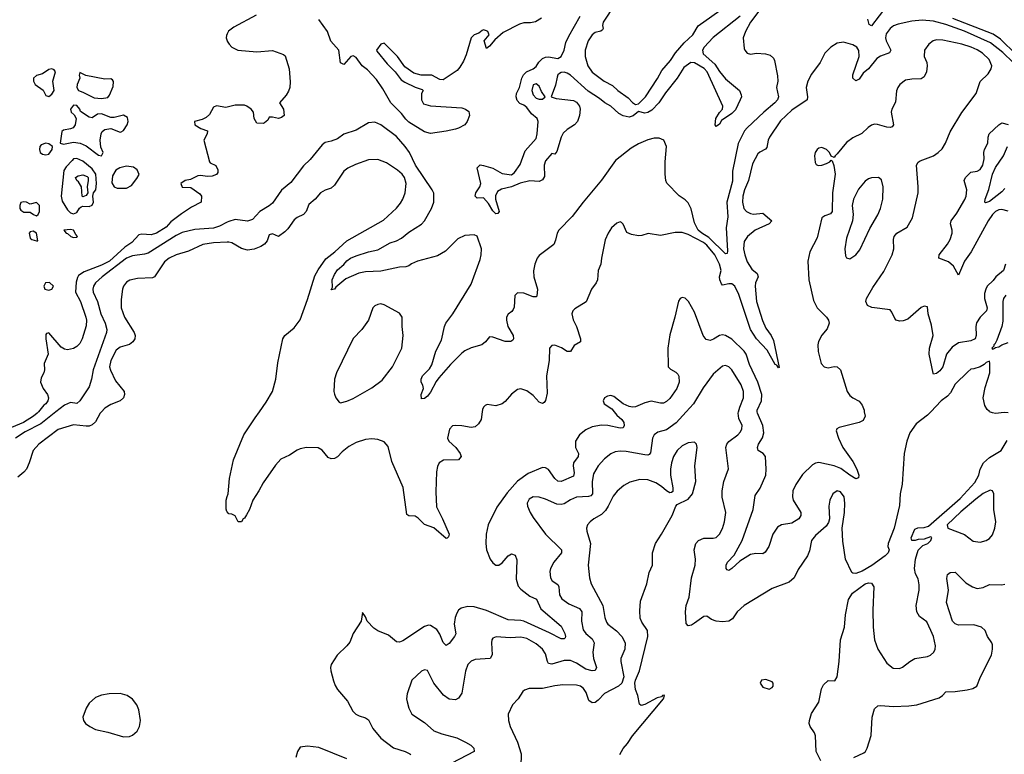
# Model space of a CAD drawing. Header units: inches. Extents: x 1771504 to 1971212, y 471788 to 643615.
# Tile 499 of 587: x 1878662 to 1885006, y 617791 to 622527. Entities that reach past the tile are written whole.
import ezdxf

# ---------------------------------------------------------------- set-up
doc = ezdxf.new("R2010")
doc.units = ezdxf.units.IN
doc.header["$MEASUREMENT"] = 0
for name, color, linetype in [('B8671', 7, 'Continuous'), ('B8672', 7, 'Continuous'), ('B8681', 7, 'Continuous'), ('B8682', 7, 'Continuous')]:
    doc.layers.add(name, color=color, linetype=linetype)

msp = doc.modelspace()

# ---------------------------------------------------------------- linework, layer by layer
at = {"layer": 'B8671', "color": 5}
for points, elevation in [([(1878783.8, 620000), (1878775.7, 619990), (1878752.1, 619970), (1878686.9, 619930), (1878610, 619898.7)], 240), ([(1878895.8, 620000), (1878797.8, 619922.2), (1878697.7, 619870), (1878635, 619830)], 260), ([(1879190, 620000), (1879181.3, 619990), (1879150, 619935.6), (1879130, 619915.3), (1879110, 619907.6), (1879090, 619907.6), (1879010, 619915.6), (1878910, 619886), (1878786.4, 619790), (1878749.4, 619750), (1878723.9, 619670), (1878705.3, 619630), (1878690, 619609.8), (1878650, 619577.3)], 280), ([(1880000, 619353.9), (1879997.2, 619357.2), (1879992.5, 619372.5), (1879993.3, 619430), (1880000, 619454)], 280)]:
    msp.add_lwpolyline(points, dxfattribs=dict(at, elevation=elevation))
at = {"layer": 'B8671', "color": 5, "elevation": 320}
msp.add_lwpolyline([(1879310, 618183.7), (1879238, 618182), (1879190, 618173.2), (1879150, 618157.2), (1879110, 618121.2), (1879090, 618088.7), (1879068, 618030), (1879074, 618010), (1879087.3, 617990), (1879114.8, 617970), (1879151.7, 617951.7), (1879230, 617934.3), (1879330, 617904.6), (1879370, 617906), (1879390, 617914), (1879419.5, 617940.5), (1879434.3, 617970), (1879441.1, 618010), (1879430, 618079), (1879417.6, 618110), (1879390, 618146.6), (1879355.3, 618170)], close=True, dxfattribs=at)
at = {"layer": 'B8672', "color": 5}
for points, elevation in [([(1880000, 622436.1), (1879994.4, 622425.6), (1879993.2, 622410), (1879998.8, 622390), (1880000, 622388)], 240), ([(1880000, 621962.2), (1879990, 621959.7), (1879930, 621970.7), (1879910, 621962.4), (1879884.6, 621915.4), (1879863.6, 621896.4), (1879837, 621883), (1879788, 621870), (1879790.6, 621850), (1879830, 621825.3), (1879871.3, 621810), (1879871, 621790), (1879848.7, 621750), (1879885.5, 621610), (1879890, 621604), (1879926.8, 621586.8), (1879938.8, 621558.8), (1879938, 621542), (1879930.8, 621529.2), (1879902.8, 621517.2), (1879870, 621515.1), (1879830, 621522.7), (1879810, 621520.9), (1879762.4, 621497.6), (1879727.7, 621490), (1879700.7, 621470), (1879710, 621447.7), (1879764.7, 621444.7), (1879823.6, 621403.6), (1879834, 621390), (1879832, 621350), (1879770, 621319.3), (1879704, 621276), (1879637, 621223), (1879604.9, 621190), (1879544, 621150), (1879510, 621140.7), (1879450, 621144.5), (1879430, 621139.3), (1879384.9, 621090), (1879339.3, 621060.7), (1879241.5, 620970), (1879190, 620944.4), (1879078, 620902), (1879042, 620878), (1879034.1, 620865.9), (1879025.1, 620834.9), (1879022.5, 620770), (1879053.3, 620710), (1879089.3, 620610), (1879092.5, 620590), (1879090, 620554), (1879064.4, 620470), (1879050, 620439.3), (1879030, 620419.6), (1879010, 620408), (1878970, 620399.7), (1878950, 620402.6), (1878930, 620415.6), (1878850, 620509.2), (1878835.3, 620504.7), (1878830, 620498), (1878830.4, 620469.6), (1878846.4, 620370), (1878819.1, 620310), (1878821.6, 620270), (1878818, 620250), (1878800.9, 620219.1), (1878796.3, 620190), (1878813, 620150), (1878840.5, 620110), (1878848.5, 620090), (1878843.2, 620070), (1878830.9, 620050), (1878818, 620042), (1878783.8, 620000)], 240), ([(1880000, 621221), (1879950, 621195.5), (1879910, 621182.3), (1879790, 621174.5), (1879710, 621155), (1879670, 621134.6), (1879490, 621022.5), (1879465.5, 621014.5), (1879390, 621004.6), (1879350, 620989.9), (1879194.6, 620870), (1879151, 620830), (1879138.6, 620810), (1879133.7, 620790), (1879135.1, 620770), (1879163.2, 620710), (1879185.1, 620630), (1879212.3, 620570), (1879223.2, 620530), (1879222.5, 620510), (1879134.6, 620270), (1879124.6, 620210), (1879110, 620160.9), (1879050, 620068.9), (1879030, 620053.5), (1878990, 620058.7), (1878950, 620043), (1878895.8, 620000)], 260), ([(1880000, 621092.1), (1879910, 621087.5), (1879842.9, 621077.1), (1879750, 621034.9), (1879670, 621011.8), (1879625.3, 620990), (1879594.9, 620965.1), (1879530.1, 620869.9), (1879517.7, 620862.3), (1879421, 620859), (1879372.8, 620847.2), (1879350, 620835.6), (1879330.3, 620810), (1879323.6, 620790), (1879316.7, 620723.3), (1879317.1, 620670), (1879336.8, 620610), (1879400.2, 620510), (1879406.7, 620490), (1879404.6, 620470), (1879391, 620450), (1879370, 620432.9), (1879310, 620414.9), (1879283.9, 620396.1), (1879249.6, 620330), (1879241.7, 620290), (1879246.9, 620266.9), (1879279.2, 620199.2), (1879334.6, 620130), (1879336.6, 620110), (1879330, 620088.2), (1879310, 620069.3), (1879250, 620045.9), (1879210, 620023.1), (1879190, 620000)], 280)]:
    msp.add_lwpolyline(points, dxfattribs=dict(at, elevation=elevation))
at = {"layer": 'B8672', "color": 5, "elevation": 240}
for points in [[(1878870, 622209), (1878850, 622205.2), (1878810, 622178), (1878770, 622166), (1878750.8, 622150), (1878750.5, 622130), (1878762, 622110), (1878812.7, 622072.7), (1878830, 622038), (1878850, 622031), (1878870, 622046), (1878884, 622070), (1878876, 622130), (1878892, 622190), (1878884, 622204)], [(1879050, 622186), (1879046, 622170), (1879050.7, 622150), (1879032.7, 622110), (1879030.5, 622090.5), (1879041, 622070), (1879070, 622060.3), (1879142.3, 622022.3), (1879190, 622018.9), (1879230, 622025.3), (1879240.7, 622039.3), (1879264.9, 622095.1), (1879267.2, 622127.3), (1879259.4, 622139.4), (1879250, 622146.6), (1879210, 622142.7), (1879087.7, 622167.7)], [(1879010, 621975.4), (1878990.4, 621950), (1878993, 621930), (1879013.5, 621913.5), (1879025.3, 621890), (1879019.6, 621850), (1879006.4, 621830), (1878990, 621822.5), (1878944.8, 621815.2), (1878933.4, 621806.6), (1878922, 621730), (1878945.4, 621725.4), (1879010, 621736.6), (1879051.6, 621731.6), (1879090, 621714.2), (1879170, 621653.8), (1879190, 621649.2), (1879199.8, 621670), (1879184.9, 621704.9), (1879181.7, 621750), (1879186.2, 621790), (1879193.7, 621806.3), (1879210, 621818.5), (1879250, 621824.8), (1879310, 621801.6), (1879316, 621804), (1879330, 621812.6), (1879354.6, 621850), (1879361.7, 621870), (1879356.1, 621896.1), (1879330, 621911.9), (1879270, 621896.5), (1879250, 621895.9), (1879190, 621920.5), (1879163.1, 621916.9), (1879130, 621894), (1879110, 621899.5), (1879054.2, 621934.2), (1879049.6, 621950), (1879030, 621973.6)], [(1878830, 621729.8), (1878800.1, 621719.9), (1878791.4, 621710), (1878788.9, 621691.1), (1878794.7, 621670), (1878810, 621659.4), (1878830, 621655.7), (1878850, 621660.6), (1878872.2, 621690), (1878873.6, 621710), (1878850, 621725.8)], [(1879030, 621633), (1879010, 621628.9), (1879000.1, 621619.9), (1878961, 621579), (1878945.8, 621554.2), (1878928.5, 621388.5), (1878936.7, 621356.7), (1878970, 621300.6), (1878990, 621282.7), (1879010, 621276), (1879030, 621284.9), (1879047.8, 621312.2), (1879059.4, 621320.6), (1879070, 621325.4), (1879110, 621321.7), (1879130, 621332.2), (1879137, 621350), (1879132.7, 621390), (1879138.5, 621410), (1879152.5, 621430), (1879157.7, 621470), (1879152.2, 621530), (1879130, 621566.4), (1879070, 621614.5)], [(1879350, 621582.3), (1879307.7, 621572.3), (1879282.3, 621557.7), (1879260.3, 621519.7), (1879256, 621476), (1879270, 621450.2), (1879290, 621441.8), (1879350, 621440.3), (1879382, 621458), (1879417.7, 621502.3), (1879431.5, 621528.5), (1879419.5, 621559.5), (1879395.9, 621575.9)], [(1879070, 621385.3), (1879064.7, 621390), (1879061.2, 621450), (1879040.8, 621480.8), (1879029.7, 621490), (1879022.6, 621510), (1879039.3, 621520.7), (1879070, 621527.2), (1879097, 621517), (1879102.4, 621510), (1879103.5, 621490), (1879097.8, 621450), (1879100.3, 621410), (1879090, 621394.5)], [(1878690, 621352.7), (1878670, 621348.7), (1878663, 621330), (1878663.8, 621310), (1878670, 621298.8), (1878690, 621286.8), (1878730, 621286.8), (1878751.3, 621270), (1878770, 621263), (1878781.2, 621270), (1878789.2, 621290), (1878789, 621330), (1878770, 621349), (1878730, 621338), (1878706, 621350)], [(1878990, 621174.8), (1878947.3, 621170), (1878962, 621150), (1878970, 621148.4), (1878990.8, 621130), (1879010, 621123.1), (1879030, 621124), (1879035.1, 621130), (1879023, 621143), (1879009, 621170)], [(1878750, 621164.2), (1878730, 621159.5), (1878723.7, 621150), (1878730, 621118.8), (1878741, 621110), (1878770, 621101), (1878779, 621101), (1878771, 621151)], [(1878853.3, 620833.3), (1878829.3, 620830.7), (1878817, 620810), (1878824.4, 620790), (1878850, 620783.2), (1878869.4, 620790), (1878880.9, 620810)]]:
    msp.add_lwpolyline(points, close=True, dxfattribs=at)
at = {"layer": 'B8681', "color": 5}
for points, elevation in [([(1881642.8, 620000), (1881635.8, 619950), (1881618.6, 619921.4), (1881597.1, 619902.9), (1881570, 619897.4), (1881510, 619909.6), (1881468.5, 619911.5), (1881450, 619909.4), (1881431.9, 619888.1), (1881419, 619830), (1881426.3, 619810), (1881473.1, 619770), (1881500.3, 619730), (1881506.4, 619710), (1881490.2, 619689.8), (1881392.7, 619687.3), (1881365.7, 619670), (1881354, 619646), (1881347.1, 619612.9), (1881343, 619483), (1881347.4, 619387.4), (1881387.1, 619310), (1881428.9, 619211.1), (1881425.8, 619194.1), (1881415.8, 619184.2), (1881410, 619182.4), (1881330, 619251.6), (1881270, 619273.5), (1881230, 619312.9), (1881210, 619326.3), (1881168.6, 619328.6), (1881156.9, 619336.9), (1881132.1, 619512.1), (1881059.3, 619679.3), (1881035.8, 619775.8), (1881010, 619806.3), (1880970, 619820.5), (1880930, 619824.4), (1880890, 619821), (1880830, 619802), (1880783.7, 619776.3), (1880739.3, 619740.7), (1880710, 619709.5), (1880690, 619698), (1880670, 619696), (1880650, 619705.2), (1880611.5, 619751.5), (1880586.3, 619766.3), (1880510, 619769.3), (1880470, 619760.9), (1880450, 619751.8), (1880401.1, 619718.9), (1880345.4, 619694.6), (1880310, 619656.2), (1880230, 619540.7), (1880203.6, 619490), (1880164.4, 619430), (1880142, 619370), (1880124.1, 619335.9), (1880110, 619314), (1880102, 619310), (1880092, 619290), (1880070, 619289.2), (1880050, 619328.7), (1880030, 619339), (1880010, 619342), (1880000, 619353.9)], 280), ([(1880000, 619454), (1880004.5, 619470), (1880014, 619570), (1880038.7, 619690), (1880107.2, 619850), (1880178.9, 619961.1), (1880206.8, 620000)], 280), ([(1882492, 620000), (1882510, 619977.6), (1882541.3, 619950), (1882554, 619930), (1882557.6, 619910), (1882550, 619895.6), (1882530, 619893.6), (1882451.2, 619911.2), (1882410, 619913), (1882350, 619901.9), (1882310, 619882.6), (1882268.4, 619850), (1882243.5, 619810), (1882243.2, 619770), (1882263.2, 619730), (1882259.3, 619710), (1882230.1, 619669.9), (1882227.4, 619650), (1882234.6, 619605.4), (1882230, 619583.9), (1882150, 619549.9), (1882130, 619552.3), (1882109.1, 619570), (1882070, 619627.4), (1882050, 619638.7), (1882030, 619641), (1881938.8, 619601.2), (1881869, 619551), (1881802.5, 619477.5), (1881735.9, 619384.1), (1881679.5, 619270), (1881667.5, 619210), (1881665.1, 619150), (1881670.2, 619110), (1881692.4, 619050), (1881710, 619026.5), (1881730, 619011.6), (1881750, 619011.5), (1881770, 619025.5), (1881810, 619071.5), (1881830, 619083.1), (1881854.8, 619074.8), (1881865.8, 619045.8), (1881860.7, 618920.7), (1881874.3, 618874.3), (1881890, 618856.5), (1881950, 618810.2), (1881992.4, 618792.4), (1882019.3, 618730), (1882150, 618616.5), (1882175.1, 618570), (1882179.7, 618550), (1882177.2, 618542.8), (1882170, 618535.4), (1882150, 618535.5), (1882074.9, 618574.9), (1881910, 618648.9), (1881890, 618653.9), (1881810, 618658.9), (1881670, 618718.5), (1881590, 618741.9), (1881550, 618744.7), (1881506.2, 618733.8), (1881490, 618720.4), (1881478.2, 618701.8), (1881467.3, 618672.7), (1881461.7, 618630), (1881471.9, 618568.1), (1881464.6, 618550), (1881430, 618506.2), (1881410, 618492.1), (1881390, 618511.3), (1881370, 618566.6), (1881350, 618595.8), (1881310, 618622.3), (1881296.7, 618623.3), (1881270, 618615.8), (1881130, 618523.5), (1881110, 618515.1), (1881090, 618516.9), (1881038.5, 618558.5), (1880970, 618587.3), (1880944.9, 618604.9), (1880901.2, 618650), (1880890, 618678), (1880870, 618706), (1880862.8, 618650), (1880811.8, 618570), (1880790, 618515.1), (1880770.4, 618490), (1880708, 618430), (1880668.9, 618371.1), (1880664.2, 618350), (1880666, 618330), (1880684, 618264), (1880694.6, 618234.6), (1880710.4, 618210), (1880774.4, 618134.4), (1880809.2, 618070), (1880827.9, 618050), (1880850, 618038.4), (1880890, 618027.1), (1880910, 618014.3), (1880937.5, 617957.5), (1880990, 617896.3), (1881070, 617834), (1881146, 617810), (1881175, 617795), (1881181.3, 617790)], 320), ([(1882957, 620000), (1882891, 619929), (1882830, 619883.2), (1882773.1, 619866.9), (1882749.3, 619850.7), (1882738.3, 619830), (1882729.5, 619750.5), (1882725.5, 619734.5), (1882716.9, 619723.1), (1882710, 619719.3), (1882690, 619720.8), (1882570, 619743.7), (1882530, 619746), (1882499.2, 619740.8), (1882471.1, 619728.9), (1882430, 619696.4), (1882388.3, 619650), (1882360.1, 619599.9), (1882350.1, 619550), (1882352.6, 619470), (1882342.5, 619457.4), (1882327.6, 619452.4), (1882250, 619449), (1882210, 619431.6), (1882170, 619406.1), (1882150, 619400.6), (1882123.4, 619403.4), (1882050, 619436.8), (1882010, 619449.7), (1881970, 619451.1), (1881944.2, 619435.8), (1881932.7, 619410), (1881934.4, 619390), (1881950.4, 619350), (1881970, 619318), (1882048.9, 619210), (1882152.6, 619110), (1882153.8, 619090), (1882103.6, 619030), (1882082.4, 618990), (1882078, 618970), (1882082.8, 618930), (1882092.7, 618910), (1882130, 618884.9), (1882135.5, 618870), (1882139.1, 618819.1), (1882154.1, 618794.1), (1882200.7, 618760.7), (1882270, 618730.9), (1882283, 618710), (1882281.7, 618650), (1882292.8, 618592.8), (1882310.7, 618570.7), (1882350, 618536.2), (1882362.5, 618510), (1882353.8, 618450), (1882359.8, 618410), (1882378.2, 618350), (1882370, 618331.5), (1882350, 618329.3), (1882310, 618339.9), (1882250, 618378.9), (1882210, 618396.4), (1882170, 618395.5), (1882090, 618373), (1882070, 618377.7), (1882062.6, 618390), (1882050, 618438), (1882030, 618469.8), (1881990, 618502.6), (1881930, 618537.3), (1881890, 618545.6), (1881822.9, 618542.9), (1881732.4, 618547.6), (1881710, 618539.3), (1881704.4, 618530), (1881701.7, 618510), (1881706.6, 618433.4), (1881692.4, 618410), (1881597.3, 618402.7), (1881570, 618391.3), (1881550.4, 618370), (1881533.7, 618326.3), (1881510, 618185.2), (1881490, 618153.6), (1881470, 618143.5), (1881430, 618146), (1881392.7, 618172.7), (1881330.6, 618250.6), (1881290, 618332), (1881270, 618335.6), (1881250, 618327.3), (1881188.7, 618270), (1881158.3, 618181.7), (1881154.4, 618150), (1881157.6, 618130), (1881168.8, 618088.8), (1881188, 618050), (1881270, 617996.4), (1881330, 617942.6), (1881382.3, 617922.3), (1881477.6, 617897.6), (1881534.9, 617870), (1881568.2, 617850), (1881588.4, 617830), (1881590.4, 617810), (1881446.4, 617733.6)], 340), ([(1884532.2, 620000), (1884510, 619976.9), (1884438.6, 619921.4), (1884396.7, 619863.3), (1884377.4, 619810), (1884361.3, 619730), (1884348.2, 619531.8), (1884334, 619470), (1884330, 619395.3), (1884295.6, 619250), (1884257.6, 619150), (1884255.5, 619130), (1884264, 619110), (1884257.3, 619090), (1884238, 619070), (1884152.3, 619007.7), (1884090, 618972.4), (1884050, 618956.4), (1884030, 618958.7), (1884024, 618964), (1883983.5, 619050), (1883964.9, 619164.9), (1883961.3, 619250), (1883976.9, 619350), (1883979.2, 619410), (1883974.5, 619450), (1883950, 619483.6), (1883930, 619489.6), (1883900.4, 619470), (1883880.9, 619430), (1883875.3, 619390), (1883880.4, 619310), (1883873.8, 619286.2), (1883858.5, 619261.5), (1883790, 619201.5), (1883762.6, 619170), (1883750, 619104), (1883738, 619070), (1883678.4, 618981.6), (1883652, 618928), (1883620, 618900), (1883510, 618859.2), (1883330.2, 618749.8), (1883284.9, 618710), (1883255.4, 618664.6), (1883231.3, 618648.7), (1883190, 618645.6), (1883150, 618648.7), (1883120.4, 618660.4), (1883090, 618682.4), (1883070, 618679.7), (1883010, 618636), (1882990, 618624), (1882970, 618619.6), (1882955.3, 618635.3), (1882952.1, 618710), (1882956, 618750), (1882974.8, 618805.2), (1882989.8, 618930), (1883014.6, 619010), (1883016.5, 619050), (1883007.8, 619110), (1883018.2, 619150), (1883034.7, 619170), (1883070, 619185.6), (1883130, 619184.6), (1883150, 619188.8), (1883170.9, 619210), (1883190, 619248), (1883203.9, 619290), (1883212, 619350), (1883188.3, 619448.3), (1883189, 619490), (1883199.8, 619550), (1883228.5, 619631.5), (1883211.8, 619770), (1883217.2, 619790), (1883230, 619807), (1883290, 619850.3), (1883307.1, 619870), (1883315.8, 619890), (1883316.8, 619910), (1883295.3, 619955.3), (1883292.1, 619990), (1883294.4, 620000)], 340), ([(1884103.7, 620000), (1884108.9, 619970), (1884096, 619944), (1884070.1, 619929.9), (1883942.3, 619897.7), (1883926.8, 619890), (1883923.4, 619876.6), (1883937.8, 619830), (1883964.6, 619770), (1884030, 619678.5), (1884056.1, 619630), (1884068.9, 619591.1), (1884067, 619573), (1884050, 619567.1), (1884010, 619590.7), (1883953.4, 619633.5), (1883910, 619651.7), (1883810, 619672.5), (1883790, 619668.6), (1883770, 619657.3), (1883705.5, 619594.5), (1883662.5, 619530), (1883643.7, 619490), (1883641, 619450), (1883645.6, 619430), (1883694.2, 619350), (1883694.4, 619330), (1883682.3, 619310), (1883638, 619282), (1883570, 619270.5), (1883544.3, 619255.7), (1883514.7, 619210), (1883487.7, 619130), (1883466.1, 619093.9), (1883450, 619083.9), (1883406, 619086), (1883370, 619078.3), (1883302.6, 619037.4), (1883250, 618988.7), (1883230, 618976.3), (1883221.1, 618981.1), (1883213.6, 618990), (1883214, 619010), (1883223.5, 619030), (1883265.5, 619074.5), (1883317.4, 619170), (1883386.8, 619370), (1883399.7, 619460.3), (1883432.3, 619507.7), (1883469.9, 619590), (1883472.5, 619630), (1883467.8, 619710), (1883453.3, 619730), (1883421.1, 619750), (1883415.3, 619770), (1883421.7, 619790), (1883448.7, 619831.3), (1883457.3, 619862.7), (1883450.9, 619910), (1883415.2, 619990), (1883414, 620000)], 320), ([(1885030, 619992.1), (1885005.7, 619994.3), (1884950, 619988.4), (1884930, 619992.1), (1884911, 620000)], 340), ([(1882529.6, 617790), (1882551, 617829), (1882578.4, 617861.6), (1882609.7, 617910), (1882809.3, 618150), (1882817.2, 618170), (1882813.4, 618173.4), (1882802.8, 618170), (1882797.5, 618162.5), (1882770, 618154.5), (1882690, 618112), (1882666.3, 618106.3), (1882654.6, 618114.6), (1882644.5, 618170), (1882629.5, 618210), (1882625.2, 618250), (1882629.2, 618270), (1882656, 618330), (1882709.6, 618550), (1882706, 618590), (1882670, 618644), (1882660.5, 618670), (1882656.8, 618716.8), (1882661.3, 618778.7), (1882702, 618890), (1882717.4, 618962.6), (1882738.4, 619010), (1882739.2, 619090), (1882759.3, 619150), (1882798.3, 619210), (1882865.1, 619330), (1882890, 619391.3), (1882898.6, 619401.4), (1882970, 619435.8), (1882996.4, 619470), (1883018.3, 619550), (1883012, 619650), (1883028.1, 619768.1), (1883022.9, 619790), (1883010, 619802.9), (1882970, 619799.1), (1882930, 619779.8), (1882898, 619750), (1882874.2, 619710), (1882860.6, 619670), (1882854.5, 619630), (1882855.6, 619590), (1882870.5, 619509.5), (1882870, 619486), (1882862, 619478), (1882850, 619477.2), (1882830, 619489.5), (1882797.8, 619517.8), (1882761.2, 619541.2), (1882710, 619559.8), (1882658.2, 619561.8), (1882594.2, 619545.8), (1882554.9, 619525.1), (1882511.8, 619488.2), (1882485.2, 619454.8), (1882454.5, 619390), (1882436.6, 619363.4), (1882410, 619338), (1882360.4, 619310), (1882337.6, 619290), (1882321.1, 619270), (1882314.6, 619250), (1882315.6, 619230), (1882339.3, 619150), (1882325, 619010), (1882333.8, 618930), (1882343.2, 618890), (1882418.9, 618750), (1882432.2, 618672.2), (1882443.4, 618643.4), (1882452, 618630), (1882506.4, 618586.4), (1882542, 618550), (1882564, 618510), (1882562, 618470), (1882535.5, 618410), (1882535.5, 618390), (1882554.9, 618290), (1882542.4, 618250), (1882520.5, 618230), (1882430, 618182.8), (1882390, 618140.3), (1882370, 618126), (1882350, 618122.4), (1882330, 618137.6), (1882311.2, 618190), (1882295.3, 618215.3), (1882276.3, 618230), (1882250, 618237.5), (1882161.3, 618238.7), (1882110, 618232.8), (1882030, 618215.3), (1881945.3, 618214.7), (1881914.6, 618205.4), (1881904.7, 618195.3), (1881873.4, 618150), (1881836.3, 618110), (1881810.4, 618049.6), (1881812.4, 618010), (1881821.6, 617970), (1881869.3, 617869.3), (1881893.4, 617793.4), (1881892, 617710)], 360), ([(1883823.5, 617750), (1883794.2, 617810), (1883788.6, 617910), (1883782.2, 617930), (1883755.6, 617970), (1883748.7, 617990), (1883749.8, 618010), (1883764.7, 618055.3), (1883811.6, 618128.4), (1883827.5, 618212.5), (1883841.1, 618238.9), (1883870, 618267.3), (1883914.8, 618265.2), (1883929.5, 618290.5), (1883942, 618390), (1883950.7, 618530), (1883976.4, 618610), (1883983.5, 618690), (1884001.7, 618790), (1884028.6, 618830), (1884110, 618890.2), (1884130, 618895.8), (1884150, 618894), (1884165.3, 618870), (1884158.9, 618721.1), (1884161.2, 618610), (1884168.6, 618528.6), (1884190, 618468.4), (1884250, 618378), (1884290, 618346.4), (1884330, 618344.9), (1884350, 618353.4), (1884397.2, 618390), (1884430, 618408), (1884510, 618422.6), (1884530, 618430.4), (1884550.8, 618449.2), (1884560.5, 618470), (1884562, 618490), (1884548.8, 618550), (1884532.8, 618590), (1884506.3, 618646.3), (1884460.5, 618680.5), (1884442.6, 618710), (1884438.2, 618750), (1884457.6, 618850), (1884456.9, 618883.1), (1884450, 618922), (1884433.8, 618953.8), (1884427, 618990), (1884433.3, 619050), (1884451.8, 619108.2), (1884482, 619138), (1884514, 619150), (1884532.7, 619170), (1884538, 619190), (1884530, 619194), (1884490, 619179), (1884450, 619175.3), (1884431, 619169), (1884409.3, 619169.3), (1884406.6, 619186.6), (1884430, 619242.8), (1884448.1, 619251.9), (1884490, 619252.6), (1884518.2, 619261.8), (1884720.7, 619439.3), (1884815.8, 619544.1), (1884842, 619590), (1884850.9, 619630), (1884872.4, 619670), (1884910, 619705.5), (1884984.7, 619750), (1885024.8, 619815.2)], 340), ([(1884037.2, 617770), (1884100, 617800), (1884112.4, 617810), (1884122.7, 617830), (1884148.3, 617911.7), (1884153.9, 618030), (1884170, 618084.4), (1884190, 618103.7), (1884210, 618106), (1884290, 618098.6), (1884390, 618102.8), (1884442.7, 618110), (1884585.5, 618154.5), (1884607.3, 618170), (1884630, 618194.9), (1884690, 618195.3), (1884766.9, 618206.9), (1884804, 618216), (1884829.7, 618230.3), (1884851.5, 618290), (1884923.4, 618430), (1884930.6, 618470), (1884930, 618497.2), (1884926.2, 618510), (1884897.2, 618550), (1884882, 618590), (1884858.3, 618610), (1884810, 618626.4), (1884710, 618624.8), (1884690, 618632.8), (1884671.9, 618650), (1884633.7, 618770), (1884645.3, 618850), (1884636.3, 618923.7), (1884640.4, 618950), (1884656.1, 618963.9), (1884690, 618966.5), (1884757.7, 618897.7), (1884802, 618870), (1884830, 618860.2), (1884870, 618866.5), (1884910, 618885.2), (1884990, 618883.5), (1885010, 618888)], 320), ([(1880770, 617763.2), (1880590, 617834.8), (1880516, 617844), (1880470, 617838.4), (1880451.3, 617808.7), (1880441.1, 617770)], 320)]:
    msp.add_lwpolyline(points, dxfattribs=dict(at, elevation=elevation))
for points, elevation in [([(1884914.2, 619494.2), (1884870, 619473.3), (1884823.3, 619436.7), (1884725.2, 619354.8), (1884637.3, 619270), (1884642, 619250), (1884748.5, 619208.5), (1884805.5, 619165.5), (1884850, 619159.5), (1884890, 619168.9), (1884910, 619182), (1884930, 619205.5), (1884945.3, 619250), (1884952, 619290), (1884937.6, 619370), (1884937.6, 619470), (1884930.7, 619490.7)], 340), ([(1883470, 618273.2), (1883442, 618270), (1883432, 618250), (1883450, 618224.7), (1883490, 618211), (1883510, 618221), (1883517.2, 618230), (1883517.2, 618250), (1883510, 618259)], 360)]:
    msp.add_lwpolyline(points, close=True, dxfattribs=dict(at, elevation=elevation))
at = {"layer": 'B8682', "color": 5}
for points, elevation in [([(1882496.2, 622623.8), (1882420.6, 622510), (1882416.1, 622490), (1882421.7, 622470), (1882418, 622462), (1882406.5, 622453.5), (1882370, 622445), (1882350.2, 622430), (1882325.5, 622390), (1882305.8, 622330), (1882306.3, 622290), (1882322.9, 622230), (1882350, 622189.5), (1882428.7, 622130), (1882482, 622102), (1882516.6, 622070), (1882583, 622023), (1882610, 621992.8), (1882630, 621979.8), (1882650, 621983.8), (1882693.5, 622030), (1882771.6, 622148.5), (1882800, 622200), (1882855.5, 622264.5), (1882886.8, 622313.2), (1882943.3, 622376.7), (1882999.9, 622430), (1883032.8, 622487.2), (1883210, 622611)], 240), ([(1883450, 622615.8), (1883370, 622509.8), (1883338.4, 622450), (1883323.6, 622410), (1883330, 622342), (1883334, 622330), (1883350, 622310.8), (1883370, 622305.5), (1883410, 622310.4), (1883467.1, 622307.1), (1883497.2, 622297.2), (1883518.3, 622278.3), (1883524.6, 622264.6), (1883544.5, 622164.5), (1883546.2, 622130), (1883537.3, 622090), (1883552.1, 622030), (1883544.7, 622010), (1883528.4, 621990), (1883456.2, 621930), (1883348.4, 621830), (1883332.8, 621810), (1883290.7, 621729.3), (1883255, 621550), (1883254.2, 621485.8), (1883217.5, 621350), (1883223.9, 621256.1), (1883213.9, 621186.1), (1883222.3, 621037.7), (1883219.4, 621020.6), (1883210, 621016.9), (1883103.1, 621123.1), (1883056.5, 621150), (1883033.6, 621170), (1883010, 621216.9), (1882988.4, 621308.4), (1882970, 621345.6), (1882950, 621366), (1882910, 621391.6), (1882832.1, 621472.1), (1882824.4, 621490), (1882820.4, 621530), (1882821.3, 621610), (1882829.6, 621710), (1882813.2, 621750), (1882782.4, 621762.4), (1882750, 621763.5), (1882710, 621752.4), (1882650, 621727.6), (1882600.9, 621699.1), (1882501.9, 621618.1), (1882410, 621492.8), (1882291.5, 621350), (1882221.9, 621258.1), (1882135.3, 621170), (1882124, 621150), (1882115.1, 621104.9), (1882102.6, 621077.4), (1882010, 621007.3), (1881997, 620990), (1881981.3, 620950), (1881973.1, 620906.9), (1881975.6, 620870), (1881998.6, 620790), (1881995.1, 620744.9), (1881990, 620739.5), (1881970, 620740.5), (1881910, 620764.5), (1881870, 620765.6), (1881852, 620748), (1881847.3, 620672.7), (1881842, 620658), (1881833.8, 620646.2), (1881810, 620629.4), (1881798.7, 620610), (1881798.3, 620590), (1881807.2, 620550), (1881842, 620490), (1881843.7, 620470), (1881838.4, 620461.6), (1881827.3, 620452.7), (1881790, 620452.1), (1881710, 620481), (1881690, 620482.9), (1881663.1, 620450), (1881639.1, 620430), (1881570, 620411.6), (1881530, 620391.3), (1881510, 620377.4), (1881436.9, 620303.1), (1881361.6, 620218.4), (1881345, 620195), (1881310, 620126), (1881290, 620100.9), (1881270, 620084.5), (1881250, 620082), (1881248, 620110), (1881262.9, 620150), (1881259.5, 620170), (1881249.6, 620190), (1881248.3, 620210), (1881258.3, 620230), (1881303.3, 620276.7), (1881318.5, 620301.5), (1881343.4, 620390), (1881379.8, 620460.2), (1881399.9, 620550), (1881408.3, 620570), (1881452.8, 620630), (1881570, 620822.7), (1881630, 620980.4), (1881636.4, 621010), (1881636.6, 621050), (1881610, 621131.2), (1881590, 621140.3), (1881530, 621134.9), (1881485.2, 621114.8), (1881404.7, 621035.3), (1881354.7, 621005.3), (1881224.4, 620970), (1881186.9, 620953.1), (1881170, 620939.8), (1881150, 620933.6), (1881110, 620931.2), (1880990, 620906.5), (1880890, 620901.8), (1880848.1, 620891.9), (1880762.6, 620857.4), (1880698, 620802), (1880690, 620789), (1880670, 620786), (1880678, 620802), (1880675.1, 620850), (1880690, 620884), (1880710, 620914.9), (1880750, 620948.2), (1880770, 620971.6), (1880794, 620990), (1880830, 621004.4), (1880909.3, 621030.7), (1880970, 621043.9), (1881050, 621088.2), (1881090, 621101.1), (1881121.7, 621118.3), (1881170, 621158.2), (1881250, 621209.2), (1881269.8, 621230), (1881315.2, 621310), (1881330.6, 621350), (1881330, 621408.7), (1881320.3, 621430), (1881212.8, 621590), (1881174, 621670), (1881145.9, 621710), (1881090, 621772.8), (1880990, 621848.9), (1880950, 621866.2), (1880910, 621862), (1880830, 621815.1), (1880750, 621788), (1880710, 621759.7), (1880670, 621744), (1880630, 621735.4), (1880610, 621719.7), (1880533.4, 621626.6), (1880490, 621585.4), (1880410, 621477.4), (1880350, 621428.8), (1880290, 621345), (1880270, 621327.5), (1880210, 621289.8), (1880161.6, 621238.4), (1880130, 621228.7), (1880050, 621238.1), (1880010, 621226.1), (1880000, 621221)], 260), ([(1884250, 622617), (1884150, 622486.6), (1884135.6, 622495.6), (1884126.1, 622530)], 260), ([(1880184.9, 622555.1), (1880042, 622478), (1880008.2, 622451.8), (1880000, 622436.1)], 240), ([(1882024.3, 622535.7), (1881986.4, 622513.6), (1881953.7, 622506.3), (1881910, 622506.6), (1881882.7, 622497.3), (1881776.3, 622443.7), (1881722.8, 622397.2), (1881690, 622355.3), (1881670, 622342), (1881655.3, 622390), (1881688, 622430), (1881678, 622450), (1881670, 622455.3), (1881650, 622462), (1881642, 622458), (1881619.8, 622440.2), (1881590, 622429.2), (1881570, 622409.4), (1881539.2, 622300.8), (1881521, 622259), (1881498.3, 622221.7), (1881480.4, 622199.6), (1881390, 622138.7), (1881370, 622140.7), (1881317.2, 622170), (1881249.6, 622169.7), (1881202.2, 622182.3), (1881143.3, 622223.3), (1881097.4, 622290), (1881017.7, 622370), (1881010, 622374.8), (1880990, 622369.6), (1880960.5, 622330), (1880963.1, 622323.1), (1881030, 622242.8), (1881081, 622190), (1881119.8, 622139.8), (1881143.5, 622123.5), (1881210, 622091), (1881256, 622076), (1881262, 622070), (1881251.3, 622050), (1881251.1, 622011.1), (1881264, 621984), (1881310, 621970.8), (1881510, 621958), (1881534, 621950), (1881555.3, 621935.3), (1881561, 621910), (1881546, 621870), (1881530, 621849.4), (1881490, 621826.6), (1881470, 621820.9), (1881410, 621807.3), (1881310, 621793.2), (1881270, 621803.7), (1881170, 621866.6), (1881150, 621886.3), (1881121.5, 621921.5), (1881053.3, 621990), (1881002, 622082), (1880961, 622141), (1880902.8, 622202.8), (1880869.6, 622230), (1880830, 622283.6), (1880810, 622292.8), (1880794.8, 622290), (1880750, 622238), (1880730, 622249.2), (1880718.9, 622330), (1880667.8, 622387.8), (1880645, 622450), (1880590, 622527.6)], 240), ([(1883303.8, 622550), (1883130, 622413), (1883072.2, 622350), (1883061.8, 622330), (1883066.3, 622306.3), (1883139.8, 622239.8), (1883170, 622192.7), (1883210, 622144.7), (1883298.9, 622070), (1883310, 622042), (1883311.6, 622030), (1883304.9, 622010), (1883274.3, 621945.7), (1883250, 621921.5), (1883183.6, 621876.4), (1883170, 621852.7), (1883150, 621839.3), (1883142.9, 621850), (1883147.9, 621890), (1883170, 621928.4), (1883189.7, 621950), (1883192.5, 621970), (1883090.6, 622190.6), (1883072, 622212), (1883010, 622249), (1882986.9, 622250), (1882942.1, 622217.8), (1882898.7, 622150), (1882823.9, 622056.1), (1882779.7, 621990), (1882735.4, 621944.6), (1882710, 621928.7), (1882690, 621925.3), (1882650, 621935.1), (1882613.8, 621906.2), (1882590, 621897.9), (1882550, 621906.5), (1882522.3, 621922.3), (1882470, 621969.9), (1882431.1, 621991.1), (1882398.6, 622018.6), (1882325.4, 622065.4), (1882210.2, 622170.2), (1882190, 622183.1), (1882170, 622188.6), (1882150, 622186.2), (1882140.1, 622179.9), (1882129.7, 622170.3), (1882124, 622156), (1882115, 622105), (1882085.5, 622030), (1882119.5, 622019.5), (1882230, 622005.8), (1882250, 621995.2), (1882268.2, 621970), (1882273.1, 621950), (1882270, 621909.2), (1882256.2, 621870), (1882236.5, 621850), (1882190, 621819.3), (1882164.7, 621795.3), (1882150.1, 621769.9), (1882123.1, 621676.9), (1882110, 621659), (1882090, 621663.7), (1882050, 621616.4), (1882040.9, 621590), (1882044, 621516), (1882030, 621493.6), (1882010, 621483.1), (1881950, 621487.1), (1881886.3, 621473.7), (1881830, 621449.8), (1881765.7, 621434.3), (1881740.6, 621419.4), (1881728, 621392), (1881727.7, 621370), (1881750.7, 621289.3), (1881742, 621278), (1881730, 621275.3), (1881710, 621294), (1881681.7, 621341.7), (1881650, 621379), (1881610, 621377.2), (1881597.2, 621390), (1881602, 621410), (1881627.3, 621450), (1881634, 621470), (1881610, 621572), (1881629.4, 621590.6), (1881650, 621586.8), (1881710, 621570.3), (1881770, 621535.8), (1881830, 621527), (1881850, 621542.8), (1881887.2, 621592.8), (1881918.6, 621681.4), (1881990, 621762), (1881996.8, 621790), (1882002.2, 621870), (1881995.4, 621890), (1881960.1, 621920.1), (1881930, 621961.5), (1881910, 621976.6), (1881885.6, 621985.6), (1881866.3, 622006.3), (1881861, 622030), (1881863.1, 622050), (1881882.9, 622090), (1881897.1, 622150), (1881908.1, 622171.9), (1881928.5, 622191.5), (1881970.6, 622209.4), (1881990, 622224.4), (1882006.7, 622253.3), (1882030, 622277), (1882050, 622286.1), (1882070, 622287.5), (1882130, 622276.3), (1882150.9, 622289.1), (1882169.8, 622329.8), (1882181, 622379), (1882199.5, 622420.5), (1882274, 622550)], 240), ([(1885062.4, 622250), (1884995.4, 622315.4), (1884917.6, 622377.6), (1884750, 622453.7), (1884630, 622496.6), (1884550, 622517.3), (1884477.1, 622522.9), (1884410, 622518.3), (1884321, 622499), (1884292.9, 622487.2), (1884270.1, 622469.9), (1884244.9, 622435.1), (1884240.1, 622410), (1884245.1, 622390), (1884274, 622330), (1884266.6, 622313.4), (1884209.1, 622290.9), (1884184, 622276), (1884130.1, 622210), (1884097.1, 622182.9), (1884070, 622143.9), (1884050, 622132), (1884029.9, 622150), (1884030.9, 622170.9), (1884069.8, 622290), (1884067.9, 622328), (1884055.4, 622350), (1884030, 622364.7), (1883970, 622381.3), (1883930, 622374.8), (1883887.6, 622350), (1883849.5, 622310.5), (1883818.6, 622250), (1883764.3, 622175.7), (1883739.3, 622130), (1883728.8, 622090), (1883737.6, 622030), (1883735, 622010), (1883637.4, 621942.6), (1883564.5, 621875.5), (1883492.1, 621770), (1883483.9, 621750), (1883476.5, 621703.5), (1883467.5, 621692.5), (1883430, 621672.1), (1883418.8, 621661.2), (1883382.9, 621597.1), (1883358, 621490), (1883331.6, 621430), (1883320.8, 621390), (1883318.4, 621350), (1883327.4, 621310), (1883345, 621290), (1883370, 621277.1), (1883390, 621273), (1883450, 621279.4), (1883508, 621230), (1883491.3, 621210), (1883399.7, 621170), (1883350.8, 621129.2), (1883330, 621097), (1883325.9, 621050), (1883333.8, 621010), (1883350, 620966), (1883379.7, 620919.7), (1883412.9, 620890), (1883420.5, 620870), (1883403.4, 620830), (1883400.1, 620810), (1883408.4, 620710), (1883447, 620587), (1883470, 620539.2), (1883503, 620490), (1883518.3, 620458.3), (1883554.5, 620285.5), (1883550, 620282.4), (1883539.6, 620299.6), (1883530, 620303.5), (1883477.2, 620397.2), (1883409.2, 620470), (1883371.1, 620530), (1883296.2, 620756.2), (1883270.3, 620810), (1883250, 620824.8), (1883230, 620824.9), (1883190, 620816), (1883183.3, 620823.3), (1883172.3, 620850), (1883171.4, 620870), (1883180.9, 620910), (1883171.4, 620950), (1883141.6, 621010), (1883090, 621073.5), (1883068.9, 621090), (1882970, 621143.1), (1882930, 621155.2), (1882885.1, 621154.9), (1882790, 621136.5), (1882711.7, 621148.3), (1882670, 621135.6), (1882650, 621134.2), (1882602.9, 621142.9), (1882574.5, 621154.5), (1882550, 621209), (1882538.9, 621218.9), (1882530, 621222.7), (1882510, 621215.1), (1882475.1, 621184.9), (1882453, 621150), (1882433.3, 621106.7), (1882410.3, 620990), (1882407, 620950), (1882389, 620910), (1882384.9, 620850), (1882376.9, 620830), (1882345.7, 620790), (1882312.7, 620707.3), (1882238, 620662), (1882226.7, 620650), (1882219.5, 620630), (1882228.6, 620591.4), (1882249.1, 620550), (1882275.3, 620470), (1882275.5, 620450), (1882234.3, 620425.7), (1882210, 620387.3), (1882190, 620388.2), (1882152.6, 620412.6), (1882110, 620428.5), (1882090, 620426), (1882076.5, 620410), (1882073, 620330), (1882056.6, 620230), (1882061.7, 620118.3), (1882050, 620072.7), (1882040.3, 620059.7), (1882030, 620051.8), (1882010, 620062), (1881970, 620103.5), (1881930, 620133.3), (1881890, 620147.1), (1881870, 620144), (1881830, 620112.8), (1881790, 620066), (1881770, 620049.7), (1881730, 620038.7), (1881674.8, 620045.2), (1881661.1, 620038.9), (1881650.5, 620029.5), (1881644.9, 620015.1), (1881642.8, 620000)], 280), ([(1885082, 622302), (1884981.9, 622401.9), (1884933.4, 622433.4), (1884674.1, 622534.1)], 260), ([(1880000, 622388), (1880011.1, 622370), (1880030, 622348.9), (1880066.7, 622330), (1880190, 622319.4), (1880290, 622328.4), (1880362.9, 622302.9), (1880373.4, 622293.4), (1880398.8, 622210), (1880405.8, 622125.8), (1880403, 622090), (1880394.5, 622065.5), (1880379.8, 622040.2), (1880337.1, 621990), (1880362.8, 621950), (1880366, 621910), (1880350, 621897.2), (1880330, 621889.2), (1880290, 621899), (1880270, 621898), (1880261, 621879), (1880239.1, 621860.9), (1880230, 621857.2), (1880190, 621859), (1880172.3, 621890), (1880169.3, 621930), (1880152.7, 621950), (1880125.2, 621970), (1880110, 621975.1), (1880050, 621975.1), (1880000, 621962.2)], 240), ([(1885014.4, 620950), (1885000.1, 620910), (1884950.2, 620870), (1884933.8, 620846.2), (1884895.2, 620810), (1884886, 620790), (1884878.8, 620761.2), (1884877.7, 620730), (1884896.2, 620670), (1884890.5, 620649.5), (1884849.3, 620610), (1884826.6, 620573.4), (1884822.1, 620550), (1884824.6, 620490), (1884817.2, 620470), (1884790, 620456.5), (1884710, 620444), (1884670, 620416.5), (1884632.7, 620370), (1884610.1, 620290), (1884590, 620263.1), (1884570, 620246.3), (1884550, 620242.7), (1884547.9, 620247.9), (1884522.4, 620370), (1884524, 620410), (1884548.2, 620490), (1884537.4, 620557.4), (1884515.2, 620630), (1884510, 620676), (1884490, 620681.1), (1884470, 620670.8), (1884384.6, 620595.4), (1884354.7, 620585.3), (1884330, 620584.3), (1884309.9, 620589.9), (1884299.9, 620599.9), (1884281.5, 620641.5), (1884270, 620655.8), (1884151.6, 620671.6), (1884123.8, 620683.8), (1884114, 620710), (1884118, 620730), (1884159.5, 620800.5), (1884230, 620902.7), (1884284.2, 621010), (1884294.6, 621050), (1884291.3, 621110), (1884297, 621130), (1884312.4, 621150), (1884379.1, 621190), (1884413.8, 621250), (1884450.7, 621410), (1884451.5, 621450), (1884439.8, 621590), (1884451.4, 621608.6), (1884462.7, 621617.3), (1884550, 621650.2), (1884579.8, 621670), (1884605.1, 621694.9), (1884626.2, 621730), (1884656.3, 621803.7), (1884731.8, 621928.2), (1884824.7, 622050), (1884850.9, 622129.1), (1884901.4, 622178.6), (1884922.1, 622210), (1884925.6, 622230), (1884908.1, 622270), (1884865.3, 622310), (1884830, 622333.1), (1884792.5, 622350), (1884731.4, 622368.6), (1884610, 622393.8), (1884570, 622396.2), (1884546.5, 622390), (1884518.8, 622370), (1884492.1, 622330), (1884489.4, 622290), (1884507, 622250), (1884509.4, 622230), (1884503.5, 622190), (1884490, 622159.3), (1884470, 622145), (1884410, 622144.1), (1884370, 622136.8), (1884332.6, 622110), (1884319.2, 622090), (1884311, 622069), (1884304.2, 621995.8), (1884281.3, 621950), (1884276.9, 621930), (1884291.5, 621850), (1884283.4, 621836.6), (1884270, 621831.3), (1884250, 621834.2), (1884188.5, 621851.5), (1884170, 621852.4), (1884150, 621847.1), (1884127.8, 621832.2), (1884087.2, 621792.8), (1884030, 621764.4), (1883990, 621734.3), (1883930, 621661.2), (1883916, 621650), (1883910, 621638), (1883890, 621646), (1883879.5, 621670), (1883859.5, 621690), (1883830, 621703), (1883810, 621699.6), (1883799.3, 621690), (1883788.3, 621671.7), (1883784, 621650), (1883786.4, 621606.4), (1883794.2, 621594.2), (1883807.6, 621587.6), (1883830, 621589.1), (1883860.1, 621599.9), (1883882, 621610), (1883890, 621622), (1883896.9, 621616.9), (1883906.7, 621586.7), (1883915.8, 621530), (1883899, 621410), (1883896.6, 621290), (1883885.4, 621274.5), (1883850, 621263.5), (1883831.2, 621248.8), (1883800.3, 621119.7), (1883753.6, 621030), (1883740.2, 620970), (1883746.5, 620850), (1883776.1, 620716.1), (1883800.7, 620670), (1883859.7, 620610), (1883872.3, 620590), (1883876.9, 620570), (1883865, 620535), (1883830, 620492.8), (1883807.7, 620452.3), (1883804.3, 620430), (1883807.6, 620387.6), (1883826.7, 620310), (1883846, 620290), (1883870, 620283.1), (1883910, 620290.4), (1883930, 620288.4), (1883950, 620270.6), (1883992.8, 620130), (1884010, 620105.3), (1884030, 620088.7), (1884070, 620068.2), (1884090, 620042), (1884102, 620010), (1884103.7, 620000)], 320), ([(1885030, 621292.6), (1884990, 621303.9), (1884970, 621301.4), (1884950, 621290.4), (1884930, 621271.9), (1884900.8, 621230), (1884793.4, 621030), (1884748.6, 620970), (1884710, 620879.5), (1884678.8, 620938.8), (1884646.4, 620966.4), (1884583, 620990), (1884587.1, 621010), (1884640.8, 621079.2), (1884657.8, 621110), (1884669.9, 621150), (1884669.9, 621170), (1884659, 621210), (1884663.7, 621230), (1884700.4, 621279.6), (1884752.5, 621367.5), (1884761.1, 621390), (1884763.7, 621430), (1884747.5, 621490), (1884756.5, 621510), (1884790, 621544.6), (1884830, 621550.1), (1884850, 621562), (1884868.3, 621590), (1884875.7, 621630), (1884873.8, 621670), (1884879, 621690), (1884899.3, 621730), (1884901.1, 621770), (1884907.4, 621790), (1884970, 621849.4), (1884990, 621860.9), (1885030, 621851.1)], 280), ([(1885010, 621439.7), (1884990, 621416.1), (1884910, 621355.4), (1884885.6, 621345.6), (1884880.9, 621350), (1884882, 621370), (1884906.8, 621433.2), (1884929.4, 621530), (1884950, 621573.2), (1885000.3, 621650), (1885027.4, 621710)], 260), ([(1880206.8, 620000), (1880250, 620060.3), (1880290, 620130.5), (1880312, 620210), (1880325.8, 620314.2), (1880357, 620470), (1880370, 620490.6), (1880430, 620540.7), (1880468.4, 620591.5), (1880517.1, 620722.8), (1880563.4, 620876.6), (1880584.7, 620915.3), (1880635.4, 620984.6), (1880692.2, 621030), (1880770, 621102), (1881005.2, 621234.8), (1881089.1, 621310.9), (1881115.7, 621344.3), (1881131.7, 621370), (1881146.3, 621410), (1881151.2, 621470), (1881141, 621510), (1881127.1, 621530), (1881096.7, 621556.7), (1881024.9, 621604.9), (1880970, 621626), (1880910, 621623.9), (1880826.8, 621593.2), (1880777.4, 621570), (1880750.7, 621549.3), (1880690, 621459.2), (1880670, 621441.1), (1880630, 621428.5), (1880599.6, 621410), (1880565, 621370), (1880524.6, 621335.4), (1880507.2, 621290), (1880491.5, 621270), (1880450, 621251.6), (1880430, 621235.8), (1880390, 621178.7), (1880370, 621158.3), (1880330, 621129.7), (1880290, 621147), (1880270, 621139.6), (1880257.7, 621102.3), (1880239.6, 621080.3), (1880215.9, 621064.1), (1880172, 621048), (1880130, 621041.8), (1880090.9, 621050.9), (1880030, 621087.7), (1880010, 621092.6), (1880000, 621092.1)], 280), ([(1883414, 620000), (1883412.9, 620010), (1883442.5, 620070), (1883444.5, 620110), (1883418.6, 620190), (1883364.6, 620304.6), (1883342.8, 620370), (1883329.9, 620390), (1883250, 620467.2), (1883210, 620490.6), (1883190, 620494.6), (1883170, 620490.6), (1883133.3, 620466.7), (1883110, 620459.6), (1883085.4, 620465.4), (1883065.9, 620490), (1883010, 620642), (1882971.3, 620710), (1882950, 620731.6), (1882930, 620735.1), (1882918, 620730), (1882906.9, 620713.1), (1882884.2, 620610), (1882850, 620495.3), (1882838.9, 620410), (1882840.7, 620290), (1882854.4, 620274.4), (1882890, 620254.4), (1882901.6, 620241.6), (1882909.1, 620229.1), (1882912.1, 620190), (1882895.2, 620150), (1882850, 620084.8), (1882830, 620065.3), (1882810, 620055.3), (1882790, 620055.1), (1882730, 620066.8), (1882690, 620056.5), (1882630, 620030.9), (1882610, 620029.8), (1882590, 620033.5), (1882550.7, 620050.7), (1882490, 620098), (1882470, 620103.9), (1882450, 620100.9), (1882430.4, 620090), (1882421.5, 620070), (1882428.9, 620050), (1882477.7, 620017.7), (1882492, 620000)], 320), ([(1885015.9, 620750), (1885001.2, 620730), (1884997, 620710), (1884996.4, 620583.6), (1884990.3, 620550), (1884958.7, 620461.3), (1884945.8, 620434.2), (1884938, 620430), (1884938, 620422), (1884926, 620410), (1884930, 620402), (1884946, 620410), (1884946, 620414), (1884970, 620418), (1884989.2, 620430.8), (1885030, 620446.8)], 340), ([(1883294.4, 620000), (1883301.6, 620030), (1883326.4, 620090), (1883326.5, 620130), (1883310, 620172.3), (1883250, 620269.7), (1883230, 620288.2), (1883210, 620296.9), (1883190, 620293), (1883130, 620241.1), (1883066.4, 620153.6), (1883003.5, 620050), (1882957, 620000)], 340), ([(1884911, 620000), (1884910, 620000.4), (1884894.4, 620014.4), (1884880.2, 620040.2), (1884870.7, 620090), (1884883.5, 620156.5), (1884911.6, 620250), (1884913.6, 620313.6), (1884910, 620326), (1884890, 620318), (1884876.3, 620303.7), (1884850, 620289.2), (1884810, 620275.3), (1884790, 620274), (1884770, 620257.2), (1884690, 620178), (1884658.8, 620121.2), (1884639.6, 620100.4), (1884599.7, 620070), (1884532.2, 620000)], 340)]:
    msp.add_lwpolyline(points, dxfattribs=dict(at, elevation=elevation))
for points, elevation in [([(1881990, 622113.8), (1881970, 622106.3), (1881961.2, 622070), (1881970, 622042), (1881990, 622021.6), (1882010, 622013.6), (1882030, 622014), (1882047.6, 622030), (1882023.3, 622063.3), (1882010, 622098)], 240), ([(1884195.3, 621510), (1884150, 621507.8), (1884130, 621501.3), (1884110, 621486.6), (1884065.4, 621434.6), (1884034.2, 621370), (1884025.2, 621330), (1884032, 621270), (1884028.7, 621230), (1883990, 621119.3), (1883978.5, 621050), (1883983.6, 621003.6), (1883990, 620990.8), (1884010, 620984.9), (1884050, 621010.4), (1884076.1, 621043.9), (1884139.8, 621180.2), (1884190, 621268.2), (1884208.4, 621310), (1884223.1, 621370), (1884224.7, 621450), (1884215.2, 621495.2)], 340), ([(1880990, 620694.7), (1880968.7, 620691.3), (1880950, 620682.7), (1880937.3, 620670), (1880910.4, 620590), (1880866.4, 620530), (1880810, 620471.8), (1880702.3, 620250), (1880690.3, 620209.7), (1880685.5, 620130), (1880690, 620112), (1880698.8, 620090), (1880720.7, 620060.7), (1880730, 620056), (1880770, 620068.2), (1880810, 620084.2), (1880930, 620153.7), (1880996.6, 620203.4), (1881064.7, 620290), (1881125.2, 620410), (1881132.7, 620490), (1881126.6, 620550), (1881127, 620610), (1881110, 620634), (1881010, 620689.6)], 280)]:
    msp.add_lwpolyline(points, close=True, dxfattribs=dict(at, elevation=elevation))

doc.saveas('drawing.dxf')
